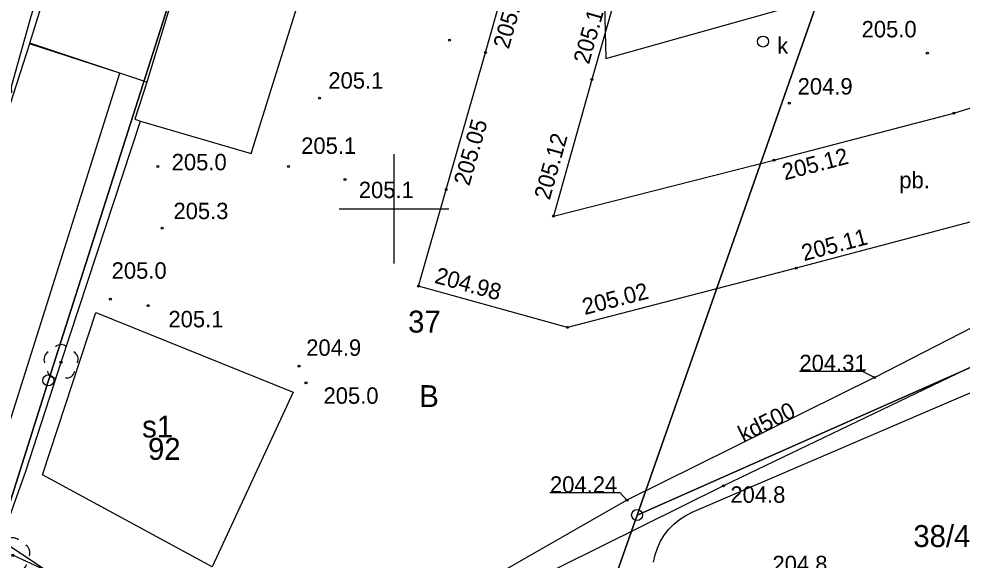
# Model space of a CAD drawing. Extents: x 6512400 to 6513200, y 6022500 to 6022750.
# Drawn here: x 6512782.87 to 6512825.93, y 6022583.96 to 6022608.68 of the extents above; entities that cross this region are included whole.
import ezdxf

# ---------------------------------------------------------------- set-up
doc = ezdxf.new("R2010")
doc.units = 0
for name, color, linetype in [('202-punkt graniczny', 7, 'Continuous'), ('210-oznaczenie konturu użytku gruntowego', 7, 'Continuous'), ('211-numer działki ewidencyjnej', 7, 'Continuous'), ('217-kontur klasyfikacyjny', 7, 'Continuous'), ('218-kontur użytku gruntowego', 7, 'Continuous'), ('219-działka ewidencyjna', 7, 'Continuous'), ('312-budynek ewidencyjny', 7, 'Continuous'), ('312-oznaczenie budynku ewidencyjnego', 7, 'Continuous'), ('312-oznaczenie budynku ewidencyjnego-Atr117', 7, 'Continuous'), ('budynek', 7, 'Continuous'), ('drzewo liściaste', 7, 'Continuous'), ('Obszar opracowania', 7, 'Continuous'), ('obszar utwardzony', 7, 'Continuous'), ('obszar utwardzony-Atr17', 7, 'Continuous'), ('ogrodzenie trwałe', 7, 'Continuous'), ('pikieta naturalna', 7, 'Continuous'), ('pikieta naturalna-Atr2', 7, 'Continuous'), ('pikieta sztuczna', 7, 'Continuous'), ('pikieta sztuczna-Atr2', 7, 'Continuous'), ('przewód elektroenergetyczny (linia)', 7, 'Continuous'), ('przewód kanalizacyjny', 7, 'Continuous'), ('przewód kanalizacyjny-Atr1', 7, 'Continuous'), ('punkt wysokościowy naturalny', 7, 'Continuous'), ('punkt wysokościowy naturalny-Atr2', 7, 'Continuous'), ('rzedna', 7, 'Continuous'), ('rzedna-Atr2', 7, 'Continuous'), ('urządzenie techniczne projektowane lub w budowie (sieć kanalizacyjna) - powierzchnia - ob. projektowany', 7, 'Continuous'), ('Wstawianie ramki sekcyjnej z opisem', 7, 'Continuous'), ('właz okrągły - siec kanalizacyjna (punkt)', 7, 'Continuous'), ('właz okrągły - siec kanalizacyjna (punkt)-Atr17', 7, 'Continuous'), ('zadrzewienie  zakrzewienie', 7, 'Continuous')]:
    doc.layers.add(name, color=color, linetype=linetype)

# ---------------------------------------------------------------- blocks, each defined once
blk = doc.blocks.new('202')
blk.add_circle((0, 0), 0.25)
blk = doc.blocks.new('PW01')
blk.add_circle((0, 0), 0.045)
blk = doc.blocks.new('US22')
blk.add_circle((0, 0), 0.25)
blk = doc.blocks.new('OP021')
blk.add_circle((0, 0), 0.05)
for centre, start, end in [((-0.38, 0.124), 121.308, 202.548), ((0, 0.4), 49.272, 130.728), ((0.38, 0.124), 337.452, 58.692), ((-0.235, -0.324), 193.221, 274.871), ((0.235, -0.324), 265.129, 346.779)]:
    blk.add_arc(centre, 0.4, start, end)
blk = doc.blocks.new('RAMKA500K')
for p, q in [((0, 97.5), (0, 102.5)), ((400, 97.5), (400, 102.5)), ((0, 100), (2.5, 100)), ((397.5, 100), (400, 100))]:
    blk.add_line(p, q)

msp = doc.modelspace()

# ---------------------------------------------------------------- linework, layer by layer
at = {"layer": '217-kontur klasyfikacyjny'}
for points in [[(6512784.22, 6022592.17), (6512791.71, 6022615.65)], [(6512819.44, 6022609.78), (6512811.09, 6022586.02)], [(6512811.09, 6022586.02), (6512848.55, 6022602.62)], [(6512848.55, 6022602.62), (6512811.09, 6022586.02)], [(6512781.63, 6022583.97), (6512784.22, 6022592.17)], [(6512811.09, 6022586.02), (6512806.2, 6022572.11)]]:
    msp.add_lwpolyline(points, dxfattribs=at)
at = {"layer": '218-kontur użytku gruntowego'}
for points in [[(6512791.71, 6022615.65), (6512784.22, 6022592.17)], [(6512784.22, 6022592.17), (6512791.71, 6022615.65)], [(6512819.44, 6022609.78), (6512811.09, 6022586.02)], [(6512811.09, 6022586.02), (6512819.44, 6022609.78)], [(6512811.09, 6022586.02), (6512848.55, 6022602.62)], [(6512848.55, 6022602.62), (6512811.09, 6022586.02)], [(6512784.22, 6022592.17), (6512781.63, 6022583.97)], [(6512781.63, 6022583.97), (6512784.22, 6022592.17)], [(6512806.2, 6022572.11), (6512811.09, 6022586.02)], [(6512811.09, 6022586.02), (6512806.2, 6022572.11)]]:
    msp.add_lwpolyline(points, dxfattribs=at)
at = {"layer": '219-działka ewidencyjna'}
for points in [[(6512791.71, 6022615.65), (6512784.22, 6022592.17)], [(6512819.44, 6022609.78), (6512811.09, 6022586.02)], [(6512811.09, 6022586.02), (6512848.55, 6022602.62)], [(6512784.22, 6022592.17), (6512781.63, 6022583.97)], [(6512811.09, 6022586.02), (6512806.2, 6022572.11)]]:
    msp.add_lwpolyline(points, dxfattribs=at)
at = {"layer": '312-budynek ewidencyjny'}
for points in [[(6512788.72, 6022605.79), (6512787.49, 6022606.19), (6512783.37, 6022607.57), (6512787.17, 6022619.72), (6512788.71, 6022624.64), (6512794.05, 6022622.97), (6512792.55, 6022618.27), (6512791.71, 6022615.65)], [(6512794.05, 6022622.97), (6512792.55, 6022618.27), (6512791.71, 6022615.65), (6512788.72, 6022605.79), (6512788.17, 6022604.09), (6512788.43, 6022604.01), (6512793.48, 6022602.52), (6512799.35, 6022621.32)], [(6512783.96, 6022587.85), (6512786.39, 6022595.26), (6512795.4, 6022591.63), (6512791.7, 6022583.66)]]:
    msp.add_lwpolyline(points, close=True, dxfattribs=at)
at = {"layer": 'budynek'}
msp.add_lwpolyline([(6512776.87, 6022587.41), (6512781.1, 6022585.98), (6512787.49, 6022606.19), (6512783.36, 6022607.54)], close=True, dxfattribs=at)
at = {"layer": 'Obszar opracowania'}
msp.add_lwpolyline([(6512710.98, 6022693.84), (6512748.35, 6022694.16), (6512798.11, 6022695.25), (6512807.47, 6022695.46), (6512809.66, 6022606.87), (6512863.71, 6022622.03), (6512875.13, 6022581.36), (6512755.22, 6022535.25), (6512691.61, 6022568.03), (6512709.16, 6022605.16)], close=True, dxfattribs=at)
at = {"layer": 'obszar utwardzony'}
msp.add_lwpolyline([(6512812.81, 6022633.6), (6512816.07, 6022632.65), (6512815.94, 6022630.05), (6512811.75, 6022615.46), (6512809.03, 6022605.91), (6512807.28, 6022599.67), (6512817.34, 6022602.22), (6512825.55, 6022604.37), (6512836.54, 6022607.78), (6512838.38, 6022602.97), (6512827.08, 6022599.6), (6512818.35, 6022597.29), (6512807.91, 6022594.59), (6512801.11, 6022596.47), (6512802.38, 6022600.88), (6512804.17, 6022607.14), (6512806.87, 6022616.66), (6512807.12, 6022617.53), (6512808.57, 6022622.5), (6512808.8, 6022623.37), (6512810.76, 6022630.26), (6512810.85, 6022630.66), (6512811.87, 6022630.4), (6512812.08, 6022631.12)], close=True, dxfattribs=at)
at = {"layer": 'ogrodzenie trwałe'}
for points in [[(6512784.68, 6022576), (6512784.58, 6022577.92), (6512786.48, 6022581.91), (6512782.06, 6022584.86), (6512783.19, 6022588.03), (6512784.8, 6022593), (6512788.43, 6022604.01)], [(6512839.9, 6022598.76), (6512827.97, 6022593.56), (6512815.03, 6022587.35), (6512805.68, 6022582.71), (6512799.86, 6022579.98), (6512797.99, 6022580.48)]]:
    msp.add_lwpolyline(points, dxfattribs=at)
at = {"layer": 'przewód elektroenergetyczny (linia)'}
msp.add_lwpolyline([(6512782.56, 6022605.29), (6512782.54, 6022605.59), (6512783.43, 6022608.8), (6512786.9, 6022619.73), (6512788.66, 6022625.18), (6512788.94, 6022625.46)], dxfattribs=at)
at = {"layer": 'przewód kanalizacyjny'}
for points in [[(6512821.92, 6022592.3), (6512839.38, 6022601.27), (6512844.43, 6022605.49), (6512845.59, 6022604.41), (6512846.7, 6022605.53), (6512847.74, 6022606.78)], [(6512821.92, 6022592.3), (6512810.63, 6022586.7), (6512798.85, 6022579.95)]]:
    msp.add_lwpolyline(points, dxfattribs=at)
at = {"layer": 'rzedna-Atr2'}
for points in [[(6512821.92, 6022592.3), (6512821.38, 6022592.58), (6512818.5, 6022592.58)], [(6512810.63, 6022586.7), (6512810.32, 6022587.03), (6512807.116, 6022587.03)]]:
    msp.add_lwpolyline(points, dxfattribs=at)
at = {"layer": 'urządzenie techniczne projektowane lub w budowie (sieć kanalizacyjna) - powierzchnia - ob. projektowany'}
msp.add_lwpolyline([(6512811.84, 6022583.87), (6512811.91, 6022584.2), (6512812.02, 6022584.51), (6512812.16, 6022584.82), (6512812.33, 6022585.1), (6512812.54, 6022585.37), (6512812.77, 6022585.61), (6512813.03, 6022585.82), (6512813.31, 6022586), (6512813.61, 6022586.15), (6512845.46, 6022599.83)], dxfattribs=at)
at = {"layer": 'zadrzewienie  zakrzewienie'}
msp.add_lwpolyline([(6512773.43, 6022579.45), (6512788.89, 6022574.38), (6512792, 6022573.89), (6512792.58, 6022575.83), (6512790.41, 6022579.36), (6512788.13, 6022581.61), (6512782.6, 6022584.18)], dxfattribs=at)

# ---------------------------------------------------------------- block references
at = {"layer": '202-punkt graniczny'}
for p in [(6512784.22, 6022592.17), (6512811.09, 6022586.02)]:
    msp.add_blockref('202', p, dxfattribs=at)
at = {"layer": 'drzewo liściaste'}
for p in [(6512784.8, 6022593), (6512782.6, 6022584.18)]:
    msp.add_blockref('OP021', p, dxfattribs=at)
at = {"layer": 'pikieta naturalna'}
for p in [(6512796.6, 6022605.06), (6512797.76, 6022601.34), (6512789.42, 6022599.12), (6512788.77, 6022595.58), (6512795.66, 6022592.82), (6512815.03, 6022587.35)]:
    msp.add_blockref('PW01', p, dxfattribs=at)
at = {"layer": 'pikieta sztuczna'}
for p in [(6512804.17, 6022607.14), (6512809.03, 6022605.91), (6512825.55, 6022604.37), (6512817.34, 6022602.22), (6512802.38, 6022600.88), (6512807.28, 6022599.67), (6512818.35, 6022597.29), (6512801.11, 6022596.47), (6512807.91, 6022594.59)]:
    msp.add_blockref('PW01', p, dxfattribs=at)
at = {"layer": 'punkt wysokościowy naturalny'}
for p in [(6512802.53, 6022607.7), (6512824.34, 6022607.11), (6512818.04, 6022604.82), (6512789.22, 6022601.93), (6512795.18, 6022601.93), (6512787.05, 6022595.88), (6512795.98, 6022592.05)]:
    msp.add_blockref('PW01', p, dxfattribs=at)
at = {"layer": 'rzedna'}
for p in [(6512821.92, 6022592.3), (6512810.63, 6022586.7)]:
    msp.add_blockref('PW01', p, dxfattribs=at)
at = {"layer": 'Wstawianie ramki sekcyjnej z opisem'}
for p in [(6512400, 6022500), (6512800, 6022500)]:
    msp.add_blockref('RAMKA500K', p, dxfattribs=at)
at = {"layer": 'właz okrągły - siec kanalizacyjna (punkt)'}
msp.add_blockref('US22', (6512816.84, 6022607.64), dxfattribs=at)

# ---------------------------------------------------------------- texts
at = {"layer": '210-oznaczenie konturu użytku gruntowego'}
msp.add_text('B', height=1, dxfattribs=at).set_placement((6512801.15, 6022590.95))
at = {"layer": '211-numer działki ewidencyjnej'}
for s, p in [('37', (6512800.64, 6022594.35)), ('38/4', (6512823.7, 6022584.56))]:
    msp.add_text(s, height=1, dxfattribs=at).set_placement(p)
at = {"layer": '312-oznaczenie budynku ewidencyjnego'}
msp.add_text('92', height=1, dxfattribs=at).set_placement((6512788.77, 6022588.54))
at = {"layer": '312-oznaczenie budynku ewidencyjnego-Atr117'}
msp.add_text('s1', height=1, dxfattribs=at).set_placement((6512788.501, 6022589.56))
at = {"layer": 'obszar utwardzony-Atr17'}
msp.add_text('pb.', height=0.75, dxfattribs=at).set_placement((6512823.06, 6022600.94))
at = {"layer": 'pikieta naturalna-Atr2'}
for s, p in [('205.1', (6512797, 6022605.49)), ('205.1', (6512798.39, 6022600.49)), ('205.3', (6512789.93, 6022599.53)), ('205.1', (6512789.7, 6022594.59)), ('204.9', (6512795.99, 6022593.29)), ('204.8', (6512815.35, 6022586.58)), ('204.8', (6512817.27, 6022583.41))]:
    msp.add_text(s, height=0.75, dxfattribs=at).set_placement(p)
at = {"layer": 'pikieta sztuczna-Atr2'}
for s, rotation, p in [('205.12', 74.166, (6512805.23, 6022607.26)), ('205.17', 74.102, (6512808.89, 6022606.57)), ('205.05', 74.043, (6512803.43, 6022601.01)), ('205.12', 74.334, (6512807.1, 6022600.37)), ('205.12', 14.675, (6512817.83, 6022601.3)), ('205.11', 14.821, (6512818.71, 6022597.61)), ('204.98', 344.545, (6512801.81, 6022596.63)), ('205.02', 14.5, (6512808.7, 6022595.15))]:
    msp.add_text(s, height=0.75, rotation=rotation, dxfattribs=at).set_placement(p)
at = {"layer": 'przewód kanalizacyjny-Atr1'}
msp.add_text('kd500', height=0.75, rotation=26.382, dxfattribs=at).set_placement((6512815.94, 6022589.33))
at = {"layer": 'punkt wysokościowy naturalny-Atr2'}
for s, p in [('205.0', (6512821.34, 6022607.83)), ('204.9', (6512818.42, 6022605.22)), ('205.1', (6512795.76, 6022602.51)), ('205.0', (6512789.85, 6022601.76)), ('205.0', (6512787.11, 6022596.81)), ('205.0', (6512796.78, 6022591.1))]:
    msp.add_text(s, height=0.75, dxfattribs=at).set_placement(p)
at = {"layer": 'rzedna-Atr2'}
for s, p in [('204.31', (6512818.5, 6022592.588)), ('204.24', (6512807.116, 6022587.038))]:
    msp.add_text(s, height=0.75, dxfattribs=at).set_placement(p)
at = {"layer": 'właz okrągły - siec kanalizacyjna (punkt)-Atr17'}
msp.add_text('k', height=0.75, dxfattribs=at).set_placement((6512817.49, 6022607.08))

doc.saveas('drawing.dxf')
